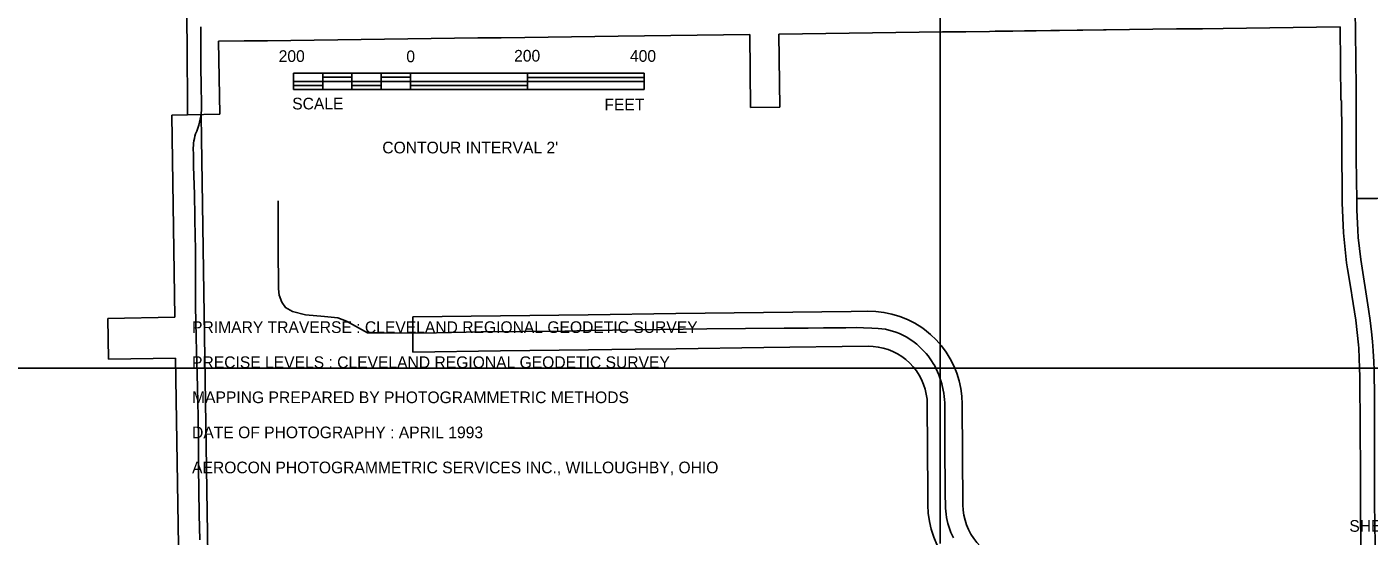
# Model space of a CAD drawing. Extents: x -25029 to 2274964, y -81170 to 687028.
# Drawn here: x 389 to 2685, y -64736 to -63865 of the extents above; entities that cross this region are included whole.
import ezdxf

# ---------------------------------------------------------------- set-up
doc = ezdxf.new("R2010")
doc.units = 0
for name, color, linetype in [('81911BEA - RW_X_Fee_RW', 7, 'Continuous'), ('GE_X_CL_2000', 7, 'Continuous'), ('TI_BORDER', 7, 'Continuous'), ('TI_CON_IN', 7, 'Continuous'), ('TI_SCLBAR', 7, 'Continuous'), ('TI_SHEET', 7, 'Continuous'), ('TI_TITLE', 7, 'Continuous')]:
    doc.layers.add(name, color=color, linetype=linetype)

msp = doc.modelspace()

# ---------------------------------------------------------------- linework, layer by layer
at = {"layer": '81911BEA - RW_X_Fee_RW'}
for p, q in [((2635.6, -63864.9), (2637.2, -63989.9)), ((716.6, -63889.5), (719.1, -64014.3)), ((1625.7, -63877.8), (1627.3, -64002.7)), ((1675.7, -63877.1), (1677.3, -64002.1)), ((1627.3, -64002.7), (1677.3, -64002.1)), ((2638.4, -63990.9), (2637.2, -63989.9)), ((637, -64015.6), (663.9, -64015.2)), ((719.1, -64014.3), (663.9, -64015.2)), ((527.3, -64363.4), (642.3, -64361.6)), ((527.3, -64363.4), (527.9, -64398.3)), ((1199.1, -64359.1), (1049.1, -64361)), ((528.4, -64433.3), (527.9, -64398.3)), ((528.4, -64433.3), (643.4, -64431.6)), ((652.2, -64995.1), (643.4, -64431.6)), ((1199.5, -64419.1), (1049.5, -64421)), ((1990.5, -64682.5), (1989.4, -64510.2))]:
    msp.add_line(p, q, dxfattribs=at)
for points in [[(662.8, -63865.2), (662.7, -63845.1), (662.4, -63802.6), (662.1, -63760.1), (661.7, -63717.6), (661.4, -63675.1), (661.1, -63632.6), (660.8, -63590.1), (660.6, -63560.2)], [(662.8, -63865.2), (663, -63887.6), (663.3, -63930.1), (663.6, -63972.6), (663.9, -64015.2)], [(2635.6, -63864.9), (2595.6, -63865.4), (2555.6, -63865.9), (2515.6, -63866.4), (2475.6, -63866.9), (2435.6, -63867.4), (2400.6, -63867.9), (2395.6, -63867.9), (2355.6, -63868.4), (2315.6, -63869), (2275.7, -63869.5)], [(1360.7, -63881.2), (1320.7, -63881.8), (1280.7, -63882.3), (1240.7, -63882.8), (1200.7, -63883.3), (1160.7, -63883.8), (1120.7, -63884.3), (1080.7, -63884.8), (1040.7, -63885.3), (1000.7, -63885.8), (960.7, -63886.4), (920.7, -63886.9), (880.7, -63887.4), (840.7, -63887.9), (800.7, -63888.4), (760.7, -63888.9), (716.6, -63889.5)], [(1625.7, -63877.8), (1580.7, -63878.3), (1535.7, -63878.9), (1490.7, -63879.5), (1445.7, -63880), (1400.7, -63880.6), (1360.7, -63881.2)], [(2275.7, -63869.5), (2235.7, -63870), (2230.7, -63870), (2195.7, -63870.5), (2185.7, -63870.6), (2155.7, -63871), (2140.7, -63871.2), (2115.7, -63871.5), (2095.7, -63871.8), (2075.7, -63872), (2045.7, -63872.4), (2035.7, -63872.5), (1995.7, -63873), (1955.7, -63873.5), (1915.7, -63874.1), (1875.7, -63874.6), (1835.7, -63875.1), (1795.7, -63875.6), (1755.7, -63876.1), (1715.7, -63876.6), (1675.7, -63877.1)], [(2639.4, -64165.7), (2639.2, -64135.9), (2639, -64090.9), (2638.7, -64045.9), (2638.4, -63990.9)], [(637, -64015.6), (637, -64016.5), (642.3, -64361.6)], [(687, -64014.8), (687, -64015.9), (687.6, -64055.9), (702.2, -64994.6)], [(2639.4, -64165.7), (2641.4, -64217.1), (2646.5, -64268.3), (2648.2, -64278.4), (2655, -64319)], [(2669.6, -64462.9), (2669, -64448.4), (2667.7, -64414.6), (2667.1, -64408.4), (2662.9, -64366.6), (2655.7, -64323.5), (2655, -64319)], [(1049.1, -64361), (1049.3, -64391), (1049.5, -64421)], [(1827.4, -64351.2), (1799.1, -64351.5), (1649.1, -64353.4), (1499.1, -64355.3), (1349.1, -64357.2), (1199.1, -64359.1)], [(1924.7, -64382.6), (1919.9, -64379.2), (1908, -64371.8), (1895.5, -64365.4), (1882.5, -64360.2), (1869.1, -64356.1), (1855.4, -64353.3), (1841.4, -64351.6), (1827.4, -64351.2)], [(1989.4, -64510.2), (1988.8, -64496.7), (1987, -64483.3), (1984.1, -64470.2), (1980.1, -64457.3), (1975, -64444.8), (1968.9, -64432.8), (1961.8, -64421.3), (1953.8, -64410.4), (1944.8, -64400.3), (1935.1, -64391), (1924.7, -64382.6)], [(1828.2, -64411.2), (1649.9, -64413.4), (1499.9, -64415.3), (1429.9, -64416.2), (1349.9, -64417.2), (1199.5, -64419.1)], [(1929.4, -64510.6), (1929, -64501.8), (1927.8, -64493.1), (1925.8, -64484.6), (1923.1, -64476.3), (1919.7, -64468.2), (1915.6, -64460.4), (1910.9, -64453.1), (1905.5, -64446.2), (1899.5, -64439.8), (1893, -64433.9), (1886, -64428.7), (1878.5, -64424), (1870.7, -64420.1), (1862.6, -64416.8), (1854.2, -64414.3), (1845.6, -64412.5), (1836.9, -64411.4), (1828.2, -64411.2)], [(2671.4, -64758.4), (2670.9, -64688.4), (2670.7, -64648.4), (2670.4, -64608.4), (2670.2, -64568.4), (2670, -64528.4), (2669.7, -64488.4), (2669.6, -64462.9)], [(1930.5, -64682.9), (1930.4, -64662), (1929.4, -64510.6)], [(1930.5, -64682.9), (1931.2, -64696.8), (1933.1, -64710.6), (1936.2, -64724.2), (1940.5, -64737.5), (1945.9, -64750.4), (1951.9, -64761.8), (1952.4, -64762.7), (1960, -64774.5), (1968.5, -64785.5), (1978, -64795.7), (1988.4, -64805.1), (1999.5, -64813.5), (2011.3, -64820.9), (2023.7, -64827.3), (2036.7, -64832.6), (2050, -64836.7), (2063.7, -64839.6), (2077.5, -64841.4), (2091.5, -64841.9)], [(1990.5, -64682.5), (1990.9, -64691.2), (1992.1, -64699.9), (1994.1, -64708.4), (1996.7, -64716.7), (2000.1, -64724.7), (2004.2, -64732.4), (2008.9, -64739.8), (2014.3, -64746.6), (2020.2, -64753), (2026.7, -64758.9), (2033.6, -64764.2), (2041, -64768.8), (2048.8, -64772.8), (2056.9, -64776.1), (2065.2, -64778.6), (2073.7, -64780.5), (2082.4, -64781.6), (2091.1, -64781.9)]]:
    msp.add_lwpolyline(points, dxfattribs=at)
at = {"layer": 'GE_X_CL_2000'}
for points in [[(2661.7, -63837.8), (2662.2, -63873.3), (2662.8, -63922.4), (2663.1, -63967.8), (2663, -64029.5), (2663.3, -64086.5), (2663.6, -64128.7), (2664.2, -64158.1)], [(686.4, -63864.6), (686.4, -63870.9), (686.4, -63902.4), (686.6, -63933.8), (687, -63965.3), (687.6, -63996.8), (687.7, -64002.1), (687.5, -64007.3), (687.1, -64012.5), (686.4, -64017.7), (685.6, -64022.9), (684.4, -64028), (683.1, -64033.1), (681.5, -64038.1), (679.7, -64043), (677.6, -64047.8), (676.5, -64051.7), (675.5, -64055.7), (674.7, -64059.7), (674.1, -64063.7), (673.8, -64067.8), (673.6, -64071.8), (673.6, -64075.9), (673.9, -64080), (673.9, -64099.6), (674, -64103), (675.9, -64151.7), (677.1, -64226.9), (677.4, -64240.2), (677.5, -64343.2), (678.4, -64395.2), (679.1, -64420.2), (679.6, -64437.5), (680.7, -64481.8), (681.8, -64531.6), (682.4, -64571.6), (682.6, -64618.6), (683.1, -64656.4), (684, -64699.5), (684.7, -64742.4)], [(818.9, -64162.2), (819.1, -64241.4), (819.7, -64312.8), (820.4, -64323.6), (825, -64335.5), (831.4, -64344.8), (843.4, -64351.4), (865.4, -64357.2), (898, -64359.9), (920.7, -64362.3), (935.7, -64368.4), (971.7, -64388.2), (994.9, -64388.3), (1048.8, -64388.7), (1089.9, -64388), (1166.4, -64386.6), (1309.2, -64385.2), (1350.6, -64384.4), (1431.2, -64382.8), (1552.3, -64381.2), (1684.8, -64380.2), (1725.7, -64380.1), (1752.1, -64379.8), (1790, -64379.4), (1807.6, -64379.1), (1820.2, -64379.3), (1834.8, -64380), (1845.3, -64380.7), (1857.8, -64381.9), (1863.9, -64383.4), (1869.9, -64385.2), (1875.9, -64387.2), (1881.8, -64389.5), (1887.5, -64392), (1893.2, -64394.8), (1901.6, -64400.3), (1907, -64404.2), (1911.4, -64407.7), (1915.6, -64411.4), (1919.6, -64415.2), (1923.5, -64419.2), (1927.3, -64423.4), (1930.8, -64427.7), (1933.4, -64431), (1936.9, -64436), (1939.7, -64440.3), (1942.3, -64444.7), (1944.8, -64449.6), (1947.1, -64454.6), (1949.2, -64459.7), (1951.1, -64464.8), (1954.4, -64475.3), (1956.8, -64485.9), (1957.8, -64491.3), (1958.5, -64496.8), (1959.1, -64502.2), (1959.4, -64507.7), (1959.5, -64513.2), (1959.5, -64581.1), (1959.9, -64660), (1960.7, -64687.8), (1961.1, -64693.1), (1961.7, -64698.4), (1962.6, -64703.7), (1963.6, -64709), (1964.9, -64714.2), (1966.4, -64719.3), (1968.1, -64724.4), (1970, -64729.4), (1972.1, -64734.3), (1974.4, -64739)], [(2664.2, -64158.1), (2699.3, -64158.1), (2774.8, -64156.8), (2802, -64155.9), (2851.6, -64155.3)], [(2664.2, -64158.1), (2664.6, -64177.6), (2666, -64212.6), (2666.9, -64225.3), (2668.7, -64244), (2671, -64262.9), (2684.5, -64347.9), (2687.2, -64367.3), (2689.7, -64386.6), (2691.1, -64402.8), (2692.3, -64418.9), (2693.3, -64437.5), (2693.9, -64451.3), (2694.3, -64467.5), (2694.5, -64483.7), (2694.4, -64499.9), (2694.9, -64581.7), (2694.7, -64679.5), (2696, -64750.4), (2696.5, -64802), (2696.6, -64811.6)]]:
    msp.add_lwpolyline(points, dxfattribs=at)
at = {"layer": 'TI_BORDER'}
msp.add_lwpolyline([(-4748.4, -60448.4), (1951.6, -60448.4), (1951.6, -64748.4)], dxfattribs=at)
msp.add_lwpolyline([(-48.4, -64448.4), (6951.6, -64448.4), (6951.6, -69048.4), (-48.4, -69048.4)], close=True, dxfattribs=at)
at = {"layer": 'TI_SCLBAR'}
for p, q in [((845.2, -63944.1), (1445.2, -63944.1)), ((845.2, -63972.1), (845.2, -63944.1)), ((845.2, -63958.1), (1445.2, -63958.1)), ((895.2, -63972.1), (895.2, -63944.1)), ((895.3, -63951.1), (945.1, -63951.1)), ((945.2, -63972.1), (945.2, -63944.1)), ((995.1, -63951.1), (1044.9, -63951.1)), ((995.2, -63972.1), (995.2, -63944.1)), ((1045.2, -63972.1), (1045.2, -63944.1)), ((1245.1, -63951.3), (1444.9, -63951.3)), ((1245.2, -63972.1), (1245.2, -63944.1)), ((1445.2, -63972.1), (1445.2, -63944.1)), ((845.2, -63965), (895, -63965)), ((845.2, -63972.1), (1445.2, -63972.1)), ((945.3, -63965), (995.1, -63965)), ((1044.9, -63965), (1244.9, -63965))]:
    msp.add_line(p, q, dxfattribs=at)

# ---------------------------------------------------------------- texts
at = {"layer": 'TI_CON_IN'}
msp.add_text("CONTOUR INTERVAL 2'", height=20, dxfattribs=at).set_placement((997.1, -64081.2))
at = {"layer": 'TI_SCLBAR'}
for s, p in [('200', (819.8, -63924.8)), ('0', (1038.2, -63925.3)), ('200', (1222.6, -63924.2)), ('400', (1420.8, -63924.5)), ('SCALE', (842.9, -64006)), ('FEET', (1377.1, -64007.4))]:
    msp.add_text(s, height=20, dxfattribs=at).set_placement(p)
at = {"layer": 'TI_SHEET'}
msp.add_text('SHEET', height=20, dxfattribs=at).set_placement((2651.6, -64728.4))
at = {"layer": 'TI_TITLE'}
for s, p in [('PRIMARY TRAVERSE : CLEVELAND REGIONAL GEODETIC SURVEY', (671.6, -64388.4)), ('PRECISE LEVELS : CLEVELAND REGIONAL GEODETIC SURVEY', (671.6, -64448.4)), ('MAPPING PREPARED BY PHOTOGRAMMETRIC METHODS', (671.6, -64508.4)), ('DATE OF PHOTOGRAPHY : APRIL 1993', (671.6, -64568.4)), ('AEROCON PHOTOGRAMMETRIC SERVICES INC., WILLOUGHBY, OHIO', (671.6, -64628.4))]:
    msp.add_text(s, height=20, dxfattribs=at).set_placement(p)

doc.saveas('drawing.dxf')
